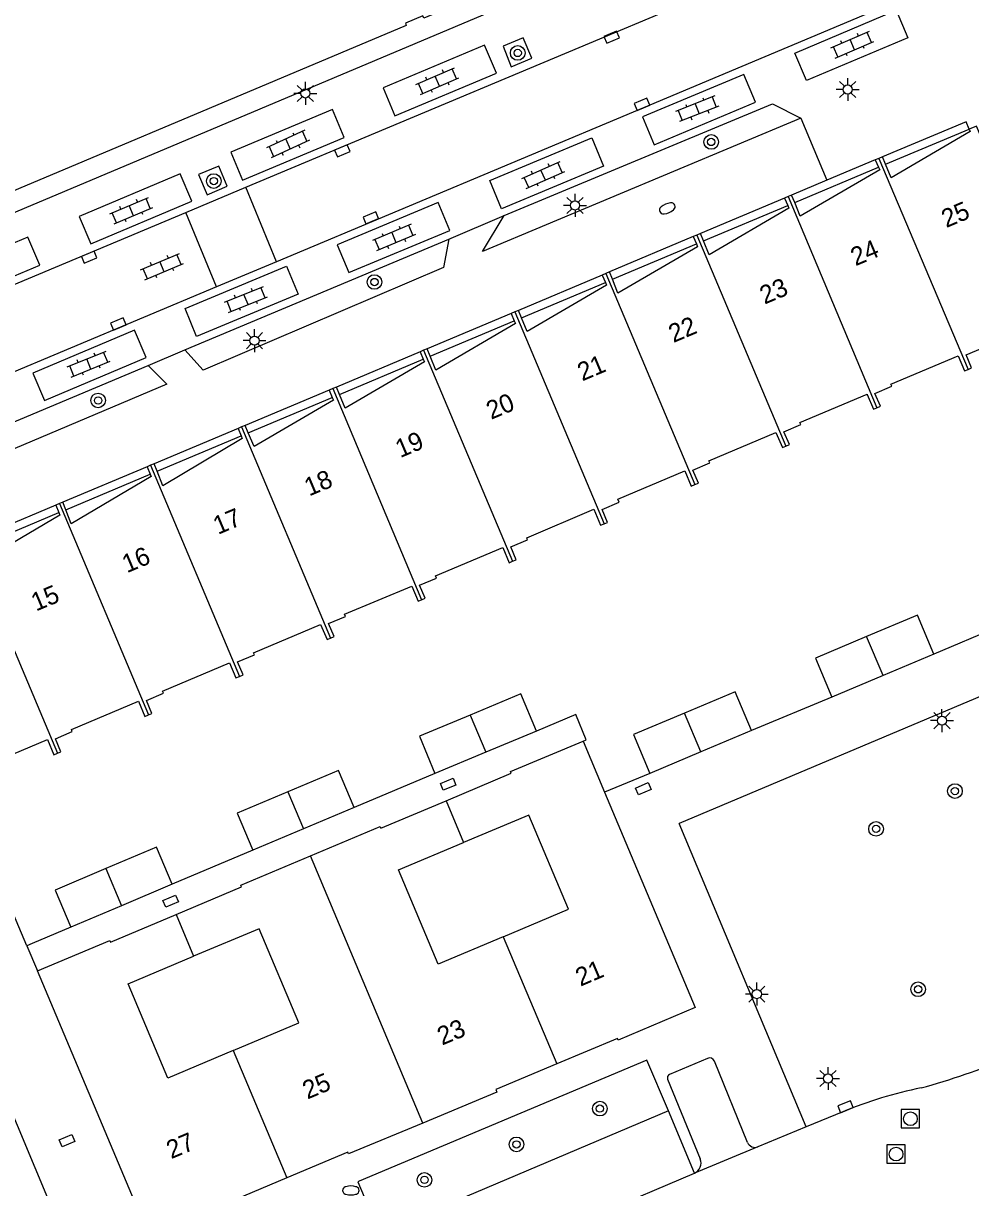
# Model space of a CAD drawing. Extents: x 132994 to 136000, y 393499 to 395512.
# Drawn here: x 134467.1 to 134518.8, y 394855.2 to 394918.8 of the extents above; entities that cross this region are included whole.
import ezdxf

# ---------------------------------------------------------------- set-up
doc = ezdxf.new("R2010")
doc.units = 0
for name, color, linetype in [('gg-afsc-erfafscheiding', 7, 'Continuous'), ('gg-afsc-muur', 7, 'Continuous'), ('gg-anno-huisnummerreeks BGT', 7, 'Continuous'), ('gg-bbg-bijgebouw', 7, 'Continuous'), ('gg-bbg-gedigitaliseerde bebouwing', 7, 'Continuous'), ('gg-bbg-hoofdgebouw', 7, 'Continuous'), ('gg-bbg-onder overbouw', 7, 'Continuous'), ('gg-bbg-pand overbouw', 7, 'Continuous'), ('gg-bbg-tussenscheiding', 7, 'Continuous'), ('gg-knt-verharding', 7, 'Continuous'), ('gg-knt-verharding nz', 7, 'Continuous'), ('gt-grn-groengrens', 7, 'Continuous'), ('gt-grn-weggrens', 7, 'Continuous'), ('gt-symb-boom', 7, 'Continuous'), ('gt-symb-brandkraan', 7, 'Continuous'), ('gt-symb-klinker verharding', 7, 'Continuous'), ('gt-symb-kolk', 7, 'Continuous'), ('gt-symb-kolk center center', 7, 'Continuous'), ('gt-symb-lichtmast', 7, 'Continuous'), ('gt-symb-rioolschacht', 7, 'Continuous')]:
    doc.layers.add(name, color=color, linetype=linetype)

# ---------------------------------------------------------------- blocks, each defined once
blk = doc.blocks.new('gt0-KL1')
at = {"layer": 'gt-symb-klinker verharding'}
for p, q in [((-1.15, 0.3), (1.15, 0.3)), ((-1, -0.3), (-1, 0.3)), ((-0.5, 0.3), (-0.5, 0.45)), ((0, -0.3), (0, 0.3)), ((0.5, 0.3), (0.5, 0.45)), ((1, -0.3), (1, 0.3)), ((-1.15, -0.3), (1.15, -0.3)), ((-0.5, -0.45), (-0.5, -0.3)), ((0.5, -0.45), (0.5, -0.3))]:
    blk.add_line(p, q, dxfattribs=at)
blk = doc.blocks.new('gt0-RS')
at = {"layer": 'gt-symb-rioolschacht'}
blk.add_lwpolyline([(-0.5, -0.5), (0.5, -0.5), (0.5, 0.5), (-0.5, 0.5)], close=True, dxfattribs=at)
blk.add_circle((0, 0), 0.375, dxfattribs=at)
blk = doc.blocks.new('gt0-KOLK')
at = {"layer": 'gt-symb-kolk'}
blk.add_lwpolyline([(0, 0), (0.375, 0), (0.375, 0.4), (-0.375, 0.4), (-0.375, 0), (0, 0)], dxfattribs=at)
blk = doc.blocks.new('gt0-LMAST')
at = {"layer": 'gt-symb-lichtmast'}
for p, q in [((-0.182, 0.173), (-0.447, 0.438)), ((-0.005, 0.246), (-0.005, 0.621)), ((0.172, 0.173), (0.437, 0.438)), ((-0.255, -0.004), (-0.63, -0.004)), ((-0.182, -0.181), (-0.447, -0.446)), ((-0.005, -0.254), (-0.005, -0.629)), ((0.437, -0.446), (0.172, -0.181)), ((0.245, -0.004), (0.62, -0.004))]:
    blk.add_line(p, q, dxfattribs=at)
blk.add_circle((-0.005, -0.004), 0.25, dxfattribs=at)
blk = doc.blocks.new('gt0-BOOM')
at = {"layer": 'gt-symb-boom'}
for radius in [0.4, 0.2]:
    blk.add_circle((0, 0), radius, dxfattribs=at)
blk = doc.blocks.new('gt0-BR')
at = {"layer": 'gt-symb-brandkraan'}
for centre, radius, start, end in [((-0.244, 0), 0.206, 107.56694, 252.43307), ((0.599, -2.664), 3, 106.89205, 107.56694), ((0, -0.691), 0.938, 73.10799, 106.89205), ((-0.599, -2.664), 3, 72.43309, 73.10799), ((0.244, 0), 0.206, 287.56695, 72.43309), ((0.599, 2.664), 3, 252.43307, 253.10797), ((0, 0.691), 0.938, 253.10797, 286.89206), ((-0.599, 2.664), 3, 286.89206, 287.56695)]:
    blk.add_arc(centre, radius, start, end, dxfattribs=at)
blk = doc.blocks.new('gt0-KOLKCC')
at = {"layer": 'gt-symb-kolk center center'}
blk.add_lwpolyline([(-0.375, 0.2), (0.375, 0.2), (0.375, -0.2), (-0.375, -0.2)], close=True, dxfattribs=at)

msp = doc.modelspace()

# ---------------------------------------------------------------- linework, layer by layer
at = {"layer": 'gg-afsc-erfafscheiding'}
for p, q in [((134489.548, 394877.798), (134485.134, 394875.929)), ((134479.601, 394873.595), (134475.197, 394871.737)), ((134469.658, 394869.393), (134467.538, 394868.505))]:
    msp.add_line(p, q, dxfattribs=at)
msp.add_lwpolyline([(134497.641, 394879.561), (134497.817, 394879.638), (134497.242, 394881.02), (134495.091, 394880.113)], dxfattribs=at)
at = {"layer": 'gg-afsc-muur'}
for p, q in [((134521.176, 394886.154), (134516.803, 394884.317)), ((134511.237, 394881.969), (134506.851, 394880.137)), ((134501.285, 394877.789), (134498.823, 394876.766)), ((134467.242, 394868.378), (134463.722, 394876.71)), ((134467.538, 394868.505), (134467.242, 394868.378))]:
    msp.add_line(p, q, dxfattribs=at)
at = {"layer": 'gg-bbg-bijgebouw'}
for p, q in [((134516.803, 394884.317), (134514.039, 394883.151)), ((134514.039, 394883.151), (134511.237, 394881.969)), ((134495.091, 394880.113), (134492.323, 394878.957)), ((134506.851, 394880.137), (134504.087, 394878.971)), ((134492.323, 394878.957), (134489.548, 394877.798)), ((134504.087, 394878.971), (134501.285, 394877.789)), ((134485.134, 394875.929), (134482.369, 394874.763)), ((134482.369, 394874.763), (134479.601, 394873.595)), ((134475.197, 394871.737), (134472.425, 394870.564)), ((134472.425, 394870.564), (134469.658, 394869.393))]:
    msp.add_line(p, q, dxfattribs=at)
for points in [[(134516.803, 394884.317), (134515.915, 394886.435), (134513.14, 394885.272)], [(134513.14, 394885.272), (134510.344, 394884.1), (134511.237, 394881.969)], [(134506.851, 394880.137), (134505.963, 394882.255), (134503.187, 394881.091)], [(134495.091, 394880.113), (134494.243, 394882.143), (134491.47, 394880.985)], [(134491.47, 394880.985), (134488.7, 394879.828), (134489.548, 394877.798)], [(134503.187, 394881.091), (134500.392, 394879.919), (134501.285, 394877.789)], [(134485.134, 394875.929), (134484.279, 394877.956), (134481.517, 394876.791)], [(134481.517, 394876.791), (134478.746, 394875.622), (134479.601, 394873.595)], [(134475.197, 394871.737), (134474.34, 394873.763), (134471.572, 394872.592)], [(134471.572, 394872.592), (134468.801, 394871.419), (134469.658, 394869.393)]]:
    msp.add_lwpolyline(points, dxfattribs=at)
at = {"layer": 'gg-bbg-gedigitaliseerde bebouwing'}
for points in [[(134493.282, 394868.871), (134496.85, 394870.374), (134494.681, 394875.521), (134491.119, 394874.021)], [(134493.282, 394868.871), (134489.732, 394867.376), (134487.563, 394872.523), (134491.119, 394874.021)], [(134478.53, 394862.658), (134482.106, 394864.164), (134479.938, 394869.311), (134476.362, 394867.805)], [(134478.53, 394862.658), (134474.956, 394861.153), (134472.787, 394866.299), (134476.362, 394867.805)]]:
    msp.add_lwpolyline(points, dxfattribs=at)
at = {"layer": 'gg-bbg-hoofdgebouw'}
for p, q in [((134514.002, 394911.489), (134513.807, 394911.401)), ((134514.172, 394911.076), (134514.002, 394911.489)), ((134513.807, 394911.401), (134513.611, 394911.313)), ((134513.611, 394911.313), (134513.79, 394910.915)), ((134508.846, 394909.311), (134508.65, 394909.224)), ((134508.65, 394909.224), (134508.826, 394908.824)), ((134509.042, 394909.397), (134508.846, 394909.311)), ((134509.208, 394908.985), (134509.042, 394909.397)), ((134503.866, 394907.213), (134503.665, 394907.126)), ((134503.665, 394907.126), (134503.84, 394906.724)), ((134504.067, 394907.301), (134503.866, 394907.213)), ((134504.232, 394906.889), (134504.067, 394907.301)), ((134499.097, 394905.207), (134498.892, 394905.117)), ((134499.257, 394904.793), (134499.097, 394905.207)), ((134498.892, 394905.117), (134498.687, 394905.026)), ((134498.687, 394905.026), (134498.863, 394904.627)), ((134493.913, 394903.015), (134493.715, 394902.931)), ((134493.715, 394902.931), (134493.884, 394902.529)), ((134494.111, 394903.098), (134493.913, 394903.015)), ((134494.278, 394902.696), (134494.111, 394903.098)), ((134488.931, 394900.913), (134488.734, 394900.824)), ((134488.734, 394900.824), (134488.91, 394900.434)), ((134489.128, 394901.002), (134488.931, 394900.913)), ((134489.293, 394900.595), (134489.128, 394901.002)), ((134483.969, 394898.823), (134483.772, 394898.738)), ((134484.167, 394898.908), (134483.969, 394898.823)), ((134484.335, 394898.507), (134484.167, 394898.908)), ((134483.772, 394898.738), (134483.943, 394898.341)), ((134478.987, 394896.729), (134478.792, 394896.65)), ((134478.792, 394896.65), (134478.958, 394896.242)), ((134479.181, 394896.808), (134478.987, 394896.729)), ((134479.35, 394896.407), (134479.181, 394896.808)), ((134474.012, 394894.637), (134473.818, 394894.554)), ((134473.818, 394894.554), (134473.99, 394894.149)), ((134474.206, 394894.719), (134474.012, 394894.637)), ((134474.367, 394894.307), (134474.206, 394894.719)), ((134469.027, 394892.542), (134468.832, 394892.461)), ((134468.832, 394892.461), (134469.002, 394892.048)), ((134469.222, 394892.623), (134469.027, 394892.542)), ((134469.381, 394892.207), (134469.222, 394892.623)), ((134497.641, 394879.561), (134498.823, 394876.766)), ((134498.823, 394876.766), (134503.773, 394865.002)), ((134473.975, 394852.428), (134467.833, 394867.002)), ((134463.862, 394865.331), (134470.002, 394850.759))]:
    msp.add_line(p, q, dxfattribs=at)
for points in [[(134493.445, 394921.149), (134493.515, 394920.983), (134488.951, 394919.066), (134488.897, 394919.195), (134487.942, 394918.791), (134487.985, 394918.662), (134459.604, 394906.715)], [(134523.848, 394902.051), (134522.852, 394904.376), (134522.751, 394904.333), (134522.276, 394905.439), (134522.381, 394905.509), (134519.14, 394913.16), (134518.746, 394913.003)], [(134518.679, 394899.873), (134518.872, 394899.954), (134518.572, 394900.662), (134519.493, 394901.05), (134519.443, 394901.17), (134523.11, 394902.716), (134523.461, 394901.887), (134523.848, 394902.051)], [(134513.703, 394897.775), (134513.896, 394897.857), (134513.596, 394898.563), (134514.517, 394898.953), (134514.467, 394899.073), (134518.134, 394900.619), (134518.485, 394899.791), (134518.679, 394899.873)], [(134508.726, 394895.678), (134508.92, 394895.76), (134508.619, 394896.468), (134509.541, 394896.856), (134509.491, 394896.976), (134513.16, 394898.522), (134513.166, 394898.502), (134513.509, 394897.693), (134513.703, 394897.775)], [(134503.75, 394893.58), (134503.943, 394893.662), (134503.643, 394894.37), (134504.565, 394894.759), (134504.514, 394894.879), (134508.18, 394896.432), (134508.533, 394895.596), (134508.726, 394895.678)], [(134498.795, 394891.433), (134498.988, 394891.515), (134498.688, 394892.224), (134499.609, 394892.615), (134499.538, 394892.781), (134503.207, 394894.328), (134503.557, 394893.498), (134503.75, 394893.58)], [(134493.797, 394889.386), (134493.991, 394889.468), (134493.692, 394890.174), (134494.613, 394890.564), (134494.565, 394890.677), (134498.231, 394892.231), (134498.603, 394891.352), (134498.795, 394891.433)], [(134488.821, 394887.289), (134489.015, 394887.371), (134488.715, 394888.079), (134489.637, 394888.467), (134489.586, 394888.587), (134493.255, 394890.133), (134493.604, 394889.304), (134493.797, 394889.386)], [(134483.845, 394885.191), (134484.039, 394885.273), (134483.739, 394885.982), (134484.66, 394886.37), (134484.61, 394886.49), (134488.279, 394888.036), (134488.628, 394887.207), (134488.821, 394887.289)], [(134478.869, 394883.094), (134479.063, 394883.176), (134478.763, 394883.884), (134479.684, 394884.273), (134479.634, 394884.393), (134483.303, 394885.939), (134483.652, 394885.109), (134483.845, 394885.191)], [(134473.893, 394880.997), (134474.087, 394881.079), (134473.787, 394881.787), (134474.709, 394882.173), (134474.66, 394882.288), (134478.327, 394883.842), (134478.676, 394883.012), (134478.869, 394883.094)], [(134468.917, 394878.9), (134469.111, 394878.982), (134468.81, 394879.69), (134469.732, 394880.078), (134469.684, 394880.191), (134473.351, 394881.745), (134473.7, 394880.915), (134473.893, 394880.997)], [(134463.722, 394876.71), (134464.134, 394876.887), (134463.835, 394877.596), (134464.756, 394877.985), (134464.707, 394878.102), (134468.375, 394879.647), (134468.724, 394878.818), (134468.917, 394878.9)], [(134490.159, 394876.306), (134493.717, 394877.809), (134493.679, 394877.893), (134497.641, 394879.561)], [(134482.751, 394873.289), (134486.563, 394874.896), (134486.602, 394874.804), (134490.159, 394876.306)], [(134475.402, 394870.085), (134478.976, 394871.593), (134478.939, 394871.683), (134482.751, 394873.289)], [(134467.833, 394867.002), (134471.789, 394868.668), (134471.828, 394868.576), (134475.402, 394870.085)], [(134503.773, 394865.002), (134499.565, 394863.216), (134499.522, 394863.317), (134496.203, 394861.919)], [(134496.203, 394861.919), (134492.884, 394860.52), (134492.936, 394860.381), (134488.881, 394858.693)], [(134488.881, 394858.693), (134484.826, 394857.004), (134484.783, 394857.104), (134481.459, 394855.701)], [(134481.459, 394855.701), (134478.136, 394854.298), (134478.179, 394854.197), (134473.975, 394852.428)]]:
    msp.add_lwpolyline(points, dxfattribs=at)
at = {"layer": 'gg-bbg-onder overbouw'}
for points in [[(134518.746, 394913.003), (134518.802, 394912.864), (134514.477, 394910.337), (134514.172, 394911.076)], [(134513.79, 394910.915), (134513.853, 394910.775), (134509.507, 394908.24), (134509.208, 394908.985)], [(134508.826, 394908.824), (134508.892, 394908.675), (134504.534, 394906.139), (134504.232, 394906.889)], [(134503.84, 394906.724), (134503.904, 394906.576), (134499.553, 394904.03), (134499.257, 394904.793)], [(134498.863, 394904.627), (134498.929, 394904.477), (134494.591, 394901.944), (134494.278, 394902.696)], [(134493.884, 394902.529), (134493.944, 394902.387), (134489.604, 394899.831), (134489.293, 394900.595)], [(134488.91, 394900.434), (134488.981, 394900.277), (134484.647, 394897.759), (134484.335, 394898.507)], [(134483.943, 394898.341), (134484.009, 394898.187), (134479.664, 394895.663), (134479.35, 394896.407)], [(134478.958, 394896.242), (134479.018, 394896.094), (134474.675, 394893.517), (134474.367, 394894.307)], [(134473.99, 394894.149), (134474.049, 394894.011), (134469.673, 394891.441), (134469.381, 394892.207)], [(134469.002, 394892.048), (134469.061, 394891.906), (134464.748, 394889.38), (134464.433, 394890.123)]]:
    msp.add_lwpolyline(points, dxfattribs=at)
at = {"layer": 'gg-bbg-pand overbouw'}
for p, q in [((134514.172, 394911.076), (134518.746, 394913.003)), ((134509.208, 394908.985), (134513.79, 394910.915)), ((134504.232, 394906.889), (134508.826, 394908.824)), ((134499.257, 394904.793), (134503.84, 394906.724)), ((134494.278, 394902.696), (134498.863, 394904.627)), ((134489.293, 394900.595), (134493.884, 394902.529)), ((134484.335, 394898.507), (134488.91, 394900.434)), ((134479.35, 394896.407), (134483.943, 394898.341)), ((134474.367, 394894.307), (134478.958, 394896.242)), ((134469.381, 394892.207), (134473.99, 394894.149)), ((134464.433, 394890.123), (134469.002, 394892.048))]:
    msp.add_line(p, q, dxfattribs=at)
at = {"layer": 'gg-bbg-tussenscheiding'}
for p, q in [((134513.807, 394911.401), (134518.679, 394899.873)), ((134508.846, 394909.311), (134513.703, 394897.775)), ((134503.866, 394907.213), (134508.726, 394895.678)), ((134498.892, 394905.117), (134503.75, 394893.58)), ((134493.913, 394903.015), (134498.795, 394891.433)), ((134488.931, 394900.913), (134493.797, 394889.386)), ((134483.969, 394898.823), (134488.821, 394887.289)), ((134478.987, 394896.729), (134483.845, 394885.191)), ((134474.012, 394894.637), (134478.869, 394883.094)), ((134469.027, 394892.542), (134473.893, 394880.997)), ((134464.065, 394890.446), (134468.917, 394878.9)), ((134514.039, 394883.151), (134513.14, 394885.272)), ((134491.47, 394880.985), (134492.323, 394878.957)), ((134504.087, 394878.971), (134503.187, 394881.091)), ((134481.517, 394876.791), (134482.369, 394874.763)), ((134490.159, 394876.306), (134491.119, 394874.021)), ((134488.881, 394858.693), (134482.751, 394873.289)), ((134471.572, 394872.592), (134472.425, 394870.564)), ((134475.402, 394870.085), (134476.362, 394867.805)), ((134493.282, 394868.871), (134496.203, 394861.919)), ((134478.53, 394862.658), (134481.459, 394855.701))]:
    msp.add_line(p, q, dxfattribs=at)
at = {"layer": 'gg-knt-verharding'}
for p, q in [((134513.611, 394911.313), (134510.964, 394910.203)), ((134475.931, 394908.443), (134479.21, 394909.82)), ((134480.888, 394905.757), (134479.21, 394909.82)), ((134510.964, 394910.203), (134509.042, 394909.397)), ((134508.65, 394909.224), (134504.067, 394907.301)), ((134371.366, 394864.533), (134475.931, 394908.443)), ((134477.607, 394904.381), (134475.931, 394908.443)), ((134503.665, 394907.126), (134499.097, 394905.207)), ((134475.886, 394900.944), (134490.309, 394906.991)), ((134480.888, 394905.757), (134477.607, 394904.381)), ((134498.687, 394905.026), (134494.111, 394903.098)), ((134477.607, 394904.381), (134388.343, 394866.943)), ((134493.715, 394902.931), (134489.128, 394901.002)), ((134488.734, 394900.824), (134484.167, 394898.908)), ((134460.256, 394894.365), (134473.875, 394900.084)), ((134483.772, 394898.738), (134479.181, 394896.808)), ((134478.792, 394896.65), (134474.206, 394894.719)), ((134473.818, 394894.554), (134469.222, 394892.623)), ((134468.832, 394892.461), (134464.261, 394890.53)), ((134531.776, 394887.239), (134502.898, 394875.063)), ((134509.831, 394858.481), (134502.898, 394875.063)), ((134501.137, 394862.137), (134485.409, 394855.509)), ((134502.308, 394859.357), (134501.137, 394862.137)), ((134504.447, 394862.228), (134502.364, 394861.345)), ((134506.632, 394857.637), (134504.821, 394862.076)), ((134502.261, 394861.098), (134504.044, 394856.733)), ((134503.728, 394855.947), (134502.308, 394859.357)), ((134511.843, 394859.309), (134509.831, 394858.481)), ((134509.831, 394858.481), (134507.202, 394857.398)), ((134487.959, 394849.285), (134503.728, 394855.947))]:
    msp.add_line(p, q, dxfattribs=at)
for points in [[(134584.853, 394958.313), (134452.012, 394902.3), (134416.867, 394887.518), (134364.509, 394865.585)], [(134479.21, 394909.82), (134512.95, 394923.988), (134553.597, 394941.148), (134567.323, 394946.906), (134585.093, 394954.434)], [(134585.093, 394954.434), (134586.833, 394950.394), (134569.084, 394942.894), (134554.943, 394936.845), (134541.453, 394931.434), (134527.459, 394925.335), (134500.942, 394914.168), (134480.888, 394905.757)], [(134509.855, 394915.65), (134509.217, 394917.158), (134514.752, 394919.501), (134515.39, 394917.993), (134509.855, 394915.65)], [(134494.365, 394917.994), (134493.277, 394917.539), (134493.718, 394916.405), (134494.841, 394916.876), (134494.365, 394917.994)], [(134487.364, 394913.723), (134492.906, 394916.052), (134492.264, 394917.579), (134486.722, 394915.251), (134487.364, 394913.723)], [(134500.884, 394913.667), (134501.521, 394912.145), (134507.072, 394914.472), (134506.434, 394915.993), (134500.884, 394913.667)], [(134478.398, 394911.741), (134479.036, 394910.219), (134484.591, 394912.549), (134483.953, 394914.07), (134478.398, 394911.741)], [(134493.341, 394908.286), (134508, 394914.386), (134509.538, 394913.605)], [(134509.538, 394913.605), (134492.157, 394906.315), (134493.341, 394908.286)], [(134518.746, 394913.003), (134518.58, 394913.393), (134514.002, 394911.489)], [(134493.196, 394908.652), (134492.551, 394910.193), (134498.116, 394912.52), (134498.76, 394910.979), (134493.196, 394908.652)], [(134476.639, 394910.525), (134477.106, 394909.417), (134478.203, 394909.891), (134477.734, 394910.984), (134476.639, 394910.525)], [(134470.755, 394906.724), (134476.264, 394909.063), (134475.627, 394910.565), (134470.117, 394908.227), (134470.755, 394906.724)], [(134484.215, 394906.681), (134484.852, 394905.159), (134490.369, 394907.465), (134489.733, 394908.988), (134484.215, 394906.681)], [(134461.757, 394904.758), (134462.401, 394903.231), (134467.957, 394905.572), (134467.313, 394907.1), (134461.757, 394904.758)], [(134490.309, 394906.991), (134490.024, 394905.43), (134476.888, 394899.832), (134475.886, 394900.944)], [(134476.528, 394901.671), (134475.893, 394903.197), (134481.44, 394905.507), (134482.076, 394903.981), (134476.528, 394901.671)], [(134468.212, 394898.175), (134473.763, 394900.522), (134473.133, 394902.014), (134467.581, 394899.666), (134468.212, 394898.175)], [(134473.875, 394900.084), (134474.905, 394899.06), (134460.163, 394892.834), (134460.256, 394894.365)], [(134485.409, 394855.509), (134485.335, 394855.478), (134486.526, 394852.679)]]:
    msp.add_lwpolyline(points, dxfattribs=at)
for centre, radius, start, end in [((134504.557, 394861.963), 0.287, 23.25681, 112.50786), ((134503.631, 394905.452), 46.544, 285.55294, 291.76926), ((134502.458, 394861.161), 0.207, 117.05113, 197.6762), ((134520.652, 394838.096), 22.97, 101.40281, 112.55155), ((134507.036, 394857.802), 0.437, 202.18157, 292.32199), ((134503.484, 394856.502), 0.606, 293.73478, 22.46145)]:
    msp.add_arc(centre, radius, start, end, dxfattribs=at)
at = {"layer": 'gg-knt-verharding nz'}
msp.add_line((134507.202, 394857.398), (134503.728, 394855.947), dxfattribs=at)
at = {"layer": 'gt-grn-groengrens'}
msp.add_line((134502.308, 394859.357), (134486.526, 394852.679), dxfattribs=at)
at = {"layer": 'gt-grn-weggrens'}
for p, q in [((134509.538, 394913.605), (134510.964, 394910.203)), ((134490.309, 394906.991), (134493.341, 394908.286)), ((134473.875, 394900.084), (134475.886, 394900.944)), ((134467.242, 394868.378), (134467.833, 394867.002))]:
    msp.add_line(p, q, dxfattribs=at)

# ---------------------------------------------------------------- block references
at = {"layer": 'gt-symb-boom'}
for p in [(134494.073, 394917.161), (134504.646, 394912.298), (134477.466, 394910.162), (134486.246, 394904.646), (134471.146, 394898.174), (134517.964, 394876.833), (134513.654, 394874.765), (134515.954, 394866), (134498.563, 394859.481), (134494.006, 394857.526), (134488.978, 394855.588)]:
    msp.add_blockref('gt0-BOOM', p, dxfattribs=at)
at = {"layer": 'gt-symb-brandkraan', "rotation": -156.974507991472}
msp.add_blockref('gt0-BR', (134502.248, 394908.667), dxfattribs=at)
at = {"layer": 'gt-symb-brandkraan'}
msp.add_blockref('gt0-BR', (134484.957, 394855.01), dxfattribs=at)
at = {"layer": 'gt-symb-klinker verharding'}
for p, rotation in [((134512.363, 394917.614), 23.334041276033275), ((134489.688, 394915.621), 23.51455668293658), ((134503.881, 394914.11), -158.46463512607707), ((134481.52, 394912.185), -155.48492926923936), ((134495.466, 394910.49), 23.898477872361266), ((134472.959, 394908.547), 22.89759102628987), ((134487.306, 394907.08), -157.23027336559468), ((134474.641, 394905.484), 22.89759102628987), ((134479.229, 394903.689), 22.02484593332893), ((134470.633, 394900.162), 22.024845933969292)]:
    msp.add_blockref('gt0-KL1', p, dxfattribs=dict(at, rotation=rotation))
at = {"layer": 'gt-symb-kolk'}
for p, rotation in [((134499.131, 394918.205), -157.1024089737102), ((134500.942, 394914.168), 22.822540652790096), ((134484.416, 394911.997), -157.2302733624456), ((134486.123, 394907.966), 22.71687171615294), ((134470.582, 394906.188), -157.17745934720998), ((134472.327, 394902.168), 22.76972663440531), ((134512.054, 394859.395), 21.933282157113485)]:
    msp.add_blockref('gt0-KOLK', p, dxfattribs=dict(at, rotation=rotation))
at = {"layer": 'gt-symb-kolk center center'}
for p, rotation in [((134490.274, 394877.206), -158.33696013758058), ((134500.94, 394876.957), 23.77047580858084), ((134475.107, 394870.811), 23.206114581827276), ((134469.443, 394857.729), 22.95036301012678)]:
    msp.add_blockref('gt0-KOLKCC', p, dxfattribs=dict(at, rotation=rotation))
at = {"layer": 'gt-symb-lichtmast'}
for p in [(134482.475, 394914.954), (134512.112, 394915.169), (134497.212, 394908.834), (134479.694, 394901.447), (134517.261, 394880.686), (134507.143, 394865.742), (134511.035, 394861.133)]:
    msp.add_blockref('gt0-LMAST', p, dxfattribs=at)
at = {"layer": 'gt-symb-rioolschacht'}
for p in [(134515.531, 394858.931), (134514.746, 394856.998)]:
    msp.add_blockref('gt0-RS', p, dxfattribs=at)

# ---------------------------------------------------------------- texts
at = {"layer": 'gg-anno-huisnummerreeks BGT'}
for s, rotation, p in [('25', 22.8, (134517.49, 394907.591)), ('24', 22.8, (134512.53, 394905.502)), ('23', 22.8, (134507.56, 394903.408)), ('22', 22.8, (134502.58, 394901.31)), ('21', 22.8, (134497.601, 394899.213)), ('20', 22.8, (134492.619, 394897.114)), ('19', 22.8, (134487.653, 394895.022)), ('18', 22.8, (134482.677, 394892.925)), ('17', 22.9, (134477.694, 394890.826)), ('16', 22.8, (134472.717, 394888.73)), ('15', 22.8, (134467.749, 394886.637)), ('21', 23, (134497.497, 394866.14)), ('23', 22.6, (134489.937, 394862.923)), ('25', 22.9, (134482.58, 394859.973)), ('27', 22.8, (134475.139, 394856.715))]:
    msp.add_text(s, height=1, rotation=rotation, dxfattribs=at).set_placement(p)

doc.saveas('drawing.dxf')
